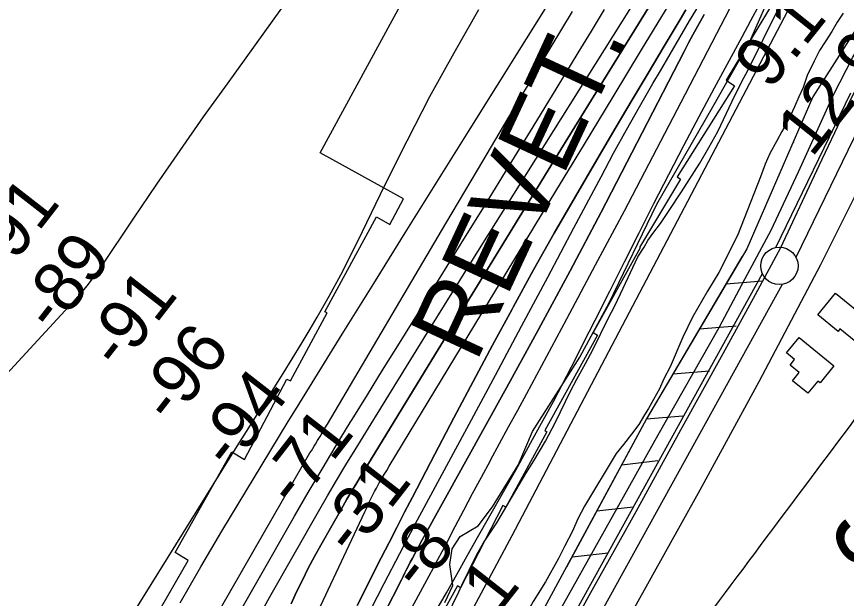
# Model space of a CAD drawing. Extents: x 3683613 to 3738215, y 469626 to 495384.
# Drawn here: x 3709359 to 3710470, y 491414 to 492193 of the extents above; entities that cross this region are included whole.
import ezdxf

# ---------------------------------------------------------------- set-up
doc = ezdxf.new("R2010")
doc.units = 0
for name, color, linetype in [('V-BLDG-OTLN', 7, 'Continuous'), ('V-FLOD-BASE', 7, 'Continuous'), ('V-LEVE-TOET', 7, 'Continuous'), ('V-RIVR-EDGE', 7, 'Continuous'), ('V-RIVR-RANG', 7, 'Continuous'), ('V-ROAD-CNTR', 7, 'Continuous'), ('V-RRAP-FSHR', 7, 'Continuous'), ('V-RRAP-RVMT', 7, 'Continuous'), ('V-RRAP-RVMT-IDEN', 7, 'Continuous'), ('V-SITE-VEGE', 7, 'Continuous'), ('V-SURV-IDEN', 7, 'Continuous'), ('V-SURV-LINE', 7, 'Continuous'), ('V-TOPO-DPTH', 7, 'Continuous'), ('V-TOPO-MAJR', 7, 'Continuous'), ('V-TOPO-MINR', 7, 'Continuous'), ('V-TOPO-WATR', 7, 'Continuous')]:
    doc.layers.add(name, color=color, linetype=linetype)

msp = doc.modelspace()

# ---------------------------------------------------------------- linework, layer by layer
at = {"layer": 'V-BLDG-OTLN'}
for points in [[(3710517.3, 491772.1), (3710503.4, 491755.3), (3710492.9, 491764), (3710488, 491758), (3710484.6, 491760.7), (3710482.2, 491757.7), (3710461, 491775.1), (3710458.4, 491771.9), (3710431.3, 491794.2), (3710455.2, 491823.2)], [(3710397.5, 491705.7), (3710406.5, 491716.7), (3710394.3, 491726.7), (3710400.3, 491734.1), (3710389.4, 491743), (3710406.3, 491763.7), (3710452.9, 491725.7), (3710434.3, 491702.9), (3710431.3, 491705.4), (3710417.9, 491689)]]:
    msp.add_lwpolyline(points, close=True, dxfattribs=at)
at = {"layer": 'V-FLOD-BASE'}
msp.add_lwpolyline([(3710488.1, 492108.1), (3710466, 492063.9), (3710432.7, 491993.5), (3710381.2, 491883.9), (3710347.5, 491820.8), (3710304.3, 491742), (3710247.4, 491639.7), (3710187.7, 491530.5), (3710125, 491417.8), (3710045.9, 491273.2), (3709968.3, 491133.6), (3709904.1, 491017.5), (3709815.8, 490859.8), (3709724.8, 490695.2), (3709641.1, 490538.7), (3709576.9, 490415.2), (3709505.8, 490284.1), (3709444.2, 490178.3), (3709374.7, 490053.7), (3709297, 489917.6), (3709246.6, 489833.7), (3709207.6, 489769.9), (3709137.9, 489659.5)], dxfattribs=at)
at = {"layer": 'V-LEVE-TOET'}
for points in [[(3709127.5, 489688.5), (3709226.8, 489846.5), (3709309.5, 489988.9), (3709400.5, 490146.5), (3709470.1, 490267.5), (3709541.7, 490402.8), (3709630.2, 490569.5), (3709734.3, 490760.9), (3709852.1, 490971.4), (3709928.1, 491109.4), (3709995.7, 491236.4), (3710116.3, 491452.4), (3710217.6, 491633.5), (3710299.1, 491777.1), (3710334.3, 491842.8), (3710368.7, 491907.2), (3710405.4, 491985.6), (3710451.7, 492087.8), (3710478.2, 492139.2), (3710525.6, 492217.2), (3710568.8, 492290), (3710609.5, 492354.1), (3710686.1, 492464.9)], [(3709166.6, 489585.6), (3709307.5, 489809.7), (3709417.1, 489994.3), (3709530.6, 490202.8), (3709640.1, 490399.8), (3709757.6, 490622.6), (3709875.4, 490845.4), (3710003.2, 491078.6), (3710091, 491224.6), (3710184.4, 491398.5), (3710274.1, 491559.6), (3710352.8, 491704.9), (3710435.5, 491861.2), (3710480.6, 491951.6), (3710507.8, 492015.6), (3710530.8, 492057.8), (3710575.5, 492129.8), (3710617.8, 492200.6), (3710663.3, 492274.3), (3710708.4, 492348.3), (3710749.2, 492421.1), (3710749.7, 492422.2)]]:
    msp.add_lwpolyline(points, dxfattribs=at)
at = {"layer": 'V-RIVR-EDGE'}
msp.add_lwpolyline([(3709932, 491408.9), (3709942.9, 491431.6), (3709938.8, 491459.9), (3709941.8, 491480.9), (3709952.7, 491497.1), (3709976.7, 491511.4), (3709996, 491537.2), (3710030.3, 491592.9), (3710049.7, 491637.9), (3710112.9, 491737.4), (3710152.1, 491809.9), (3710216.1, 491942.4), (3710290.9, 492072.5), (3710339.7, 492158.9), (3710374.1, 492237.4)], dxfattribs=at)
at = {"layer": 'V-ROAD-CNTR'}
msp.add_spline([(3709928, 490832), (3710006.3, 490977.1), (3710094, 491123.8), (3710229.7, 491316.8), (3710354.8, 491485.2), (3710475.8, 491647.3), (3710595.2, 491807.6), (3710683.6, 491930.9), (3710722.6, 492011.4), (3710762, 492138.5), (3710785.5, 492292.4), (3710846.5, 492480.6), (3710964, 492674.1), (3711073.4, 492842.6), (3711217.6, 493049.4), (3711319.8, 493181.2), (3711461.5, 493308.6), (3711622.2, 493504.1)], degree=3, dxfattribs=at)
at = {"layer": 'V-RRAP-FSHR'}
for p, q in [((3710398.3, 492025.3), (3710399.8, 492025.6)), ((3710308.7, 491835.7), (3710357.4, 491839.5)), ((3710273.2, 491775.4), (3710321.9, 491779.2)), ((3710237.7, 491715.1), (3710286.3, 491718.9)), ((3710202.1, 491654.7), (3710250.8, 491658.6)), ((3710168.9, 491593.1), (3710217.4, 491598.8)), ((3710135.6, 491531.6), (3710184.1, 491537.2)), ((3710102.4, 491470), (3710150.9, 491475.6))]:
    msp.add_line(p, q, dxfattribs=at)
for points in [[(3711144.3, 493495.2), (3710844.9, 492995.7), (3710747.5, 492888.3), (3710649.4, 492766.4), (3710562.9, 492614), (3710524.5, 492455.7), (3710021.8, 491498.3), (3709655.6, 490813.2), (3708953.1, 489628.6), (3708254.1, 488664.6), (3707909.1, 488282), (3707317.7, 487588.8), (3707033.4, 487194.9), (3706789.6, 486733.1), (3706487.5, 486278.8), (3706334.6, 486096.2), (3706130.4, 485816), (3706130, 485815.1)], [(3711443.3, 493498.7), (3711418.7, 493467.9), (3711311.1, 493374), (3711163.2, 493248.6), (3711097.9, 493152.5), (3710790.7, 492679.4), (3710686.1, 492496.7), (3710424.7, 492086.1), (3710336.3, 491882.4), (3710202.2, 491655), (3710003.3, 491286.5), (3709802.8, 490918.5), (3709642.1, 490641.4)], [(3710329.8, 491871.5), (3710202.2, 491655), (3710095.1, 491456.4)]]:
    msp.add_lwpolyline(points, dxfattribs=at)
at = {"layer": 'V-RRAP-RVMT'}
for p, q in [((3710385, 492234.7), (3710308.7, 492108.1)), ((3709765.5, 492011), (3709878, 492218.8)), ((3710308.7, 492108.1), (3710319.9, 492100.4)), ((3710319.9, 492100.4), (3710243.3, 491978.9)), ((3709876.7, 491949.4), (3709765.5, 492011)), ((3710247.6, 491975.8), (3710192.7, 491884.3)), ((3710243.3, 491978.9), (3710247.6, 491975.8)), ((3709858.8, 491915.1), (3709876.7, 491949.4)), ((3709771.7, 491797.9), (3709840.6, 491925.3)), ((3709840.6, 491925.3), (3709858.8, 491915.1)), ((3710193.8, 491883.7), (3710130.9, 491770.2)), ((3710192.7, 491884.3), (3710193.8, 491883.7)), ((3709725.7, 491705.5), (3709774.6, 491796.5)), ((3709774.6, 491796.5), (3709771.7, 491797.9)), ((3710136.6, 491766.9), (3710065.8, 491639.2)), ((3710130.9, 491770.2), (3710136.6, 491766.9)), ((3709664.3, 491600.2), (3709720.8, 491707.9)), ((3709720.8, 491707.9), (3709725.7, 491705.5)), ((3710065.8, 491639.2), (3710068.5, 491637.6)), ((3710068.5, 491637.6), (3710013.8, 491536.6)), ((3709571.5, 491476), (3709647, 491610.5)), ((3709647, 491610.5), (3709664.3, 491600.2)), ((3710009.6, 491538.9), (3709953.3, 491428.7)), ((3710013.8, 491536.6), (3710009.6, 491538.9)), ((3709588.9, 491465.3), (3709571.5, 491476)), ((3709444.7, 491215.8), (3709588.9, 491465.3)), ((3709949, 491431.1), (3709890.6, 491324.8)), ((3709953.3, 491428.7), (3709949, 491431.1))]:
    msp.add_line(p, q, dxfattribs=at)
at = {"layer": 'V-SITE-VEGE'}
for points in [[(3709934.8, 491390.3), (3709950.7, 491423.2), (3709956.6, 491436.2), (3709964.8, 491452.2), (3709974.9, 491473), (3709983.8, 491488.7), (3710001.8, 491515.7), (3710040.7, 491581.5), (3710051.2, 491598.4), (3710066.8, 491625), (3710080.1, 491650.5), (3710100.3, 491692), (3710108.9, 491708.1), (3710120.6, 491728.9), (3710130.7, 491748.1), (3710150.9, 491789.2), (3710159.5, 491806), (3710170.8, 491829.6), (3710190.6, 491871.9), (3710198.8, 491884.8), (3710203.9, 491893.4), (3710210.5, 491902.8), (3710220.6, 491916.5), (3710231.6, 491932.2), (3710249.1, 491958.5), (3710273.3, 491997.3), (3710285.7, 492018.1), (3710297.4, 492039.6), (3710316.5, 492080), (3710329.3, 492105.4), (3710338.3, 492121.9), (3710378, 492202.2)], [(3710465.3, 492198.1), (3710457.1, 492186), (3710450.1, 492173.4), (3710441.1, 492159.7)], [(3710441.1, 492159.7), (3710433.7, 492147.9), (3710426.3, 492133.8), (3710417, 492114.3), (3710411.5, 492098.6), (3710405.7, 492086.1), (3710400.2, 492072.3), (3710394.8, 492061), (3710389.3, 492050.4), (3710383.1, 492039.4), (3710376.5, 492026.9), (3710367.1, 492010), (3710360.9, 491995.6), (3710354.7, 491978.7), (3710324, 491900.4), (3710298.7, 491850.6), (3710283.5, 491825.5), (3710263.6, 491791.1), (3710250.8, 491764), (3710233.7, 491724.5), (3710225.1, 491708.4), (3710219.3, 491695.1), (3710211.5, 491680.6)], [(3710211.5, 491680.6), (3710204.8, 491668.8), (3710199.4, 491660.2), (3710191.6, 491647.3), (3710181.8, 491634.3), (3710171.3, 491620.6), (3710161.6, 491608.5), (3710119.1, 491537.9), (3710110.1, 491520.7), (3710103.1, 491504.6), (3710092.6, 491484.6), (3710084.1, 491467.8), (3710066.9, 491436.4), (3710050.2, 491410.2), (3710022.1, 491360), (3709999.5, 491315.8), (3709938.8, 491207.6), (3709880.4, 491090.9), (3709808.3, 490966.6), (3709744, 490852.2), (3709676.7, 490712), (3709648.7, 490657.9), (3709622.6, 490617.1)]]:
    msp.add_lwpolyline(points, dxfattribs=at)
at = {"layer": 'V-SURV-LINE'}
for points in [[(3710375.1, 491884.1), (3710475.6, 492091.3)], [(3710502.6, 492078.2), (3710402.1, 491871)], [(3709689.5, 490640.2), (3710357.1, 491849.3)], [(3710383.4, 491834.8), (3709715.8, 490625.7)]]:
    msp.add_lwpolyline(points, dxfattribs=at)
msp.add_circle((3710379.9, 491859.6), 25, dxfattribs=at)
at = {"layer": 'V-TOPO-DPTH'}
for points in [[(3710242.6, 492267.3), (3710143.5, 492106.3), (3710087.5, 492015.3), (3710031.5, 491924.2), (3709975.7, 491833.1), (3709919.9, 491742), (3709818.8, 491576.6), (3709812.9, 491566.9), (3709807, 491557), (3709801.2, 491547.2), (3709795.5, 491537.3), (3709766.2, 491485.7), (3709757.7, 491470.3), (3709749.4, 491454.8), (3709741.5, 491439), (3709733.9, 491423.2), (3709726.5, 491407.2)], [(3710242.6, 492267.3), (3710143.5, 492106.3), (3710087.5, 492015.3), (3710031.5, 491924.2), (3709975.7, 491833.1), (3709919.9, 491742), (3709818.8, 491576.6), (3709812.9, 491566.9), (3709807, 491557), (3709801.2, 491547.2), (3709795.5, 491537.3), (3709766.2, 491485.7), (3709757.7, 491470.3), (3709749.4, 491454.8), (3709741.5, 491439), (3709733.9, 491423.2), (3709726.5, 491407.2)], [(3709744.7, 491359.3), (3709825.1, 491530.4), (3709827.2, 491534.9), (3709829.4, 491539.5), (3709831.5, 491544.1), (3709833.7, 491548.6), (3709835.9, 491553.2), (3709838.2, 491557.7), (3709840.6, 491562.1), (3709843, 491566.5), (3709844.5, 491569), (3709847.8, 491574.7), (3709851, 491580.3), (3709854.4, 491585.8), (3709857.7, 491591.4), (3710042.5, 491896.2), (3710080.7, 491959.4), (3710119, 492022.5), (3710157.3, 492085.7), (3710195.5, 492148.9), (3710248.3, 492236.1)], [(3709744.7, 491359.3), (3709825.1, 491530.4), (3709827.2, 491534.9), (3709829.4, 491539.5), (3709831.5, 491544.1), (3709833.7, 491548.6), (3709835.9, 491553.2), (3709838.2, 491557.7), (3709840.6, 491562.1), (3709843, 491566.5), (3709844.5, 491569), (3709847.8, 491574.7), (3709851, 491580.3), (3709854.4, 491585.8), (3709857.7, 491591.4), (3710042.5, 491896.2), (3710080.7, 491959.4), (3710119, 492022.5), (3710157.3, 492085.7), (3710195.5, 492148.9), (3710248.3, 492236.1)], [(3709920.1, 491397.3), (3709934.2, 491421.9), (3709948.2, 491446.6), (3709962.2, 491471.2), (3709976.1, 491495.9), (3710027, 491586), (3710052.4, 491631.9), (3710077.4, 491678), (3710101.7, 491724.5), (3710125.5, 491771.2), (3710133.3, 491786.8), (3710152.9, 491825.9), (3710172.6, 491864.9), (3710192.3, 491904), (3710212, 491943), (3710231.9, 491982), (3710252, 492020.8), (3710272.5, 492059.5), (3710293.1, 492098), (3710330, 492166.2), (3710341.9, 492188.3), (3710353.7, 492210.4)], [(3710279.4, 492196.3), (3710276.4, 492191.1), (3710270.2, 492180.2), (3710264.1, 492169.1), (3710258.2, 492158), (3710252.3, 492146.8), (3710182.4, 492010.8), (3710141.3, 491931.7), (3710099.7, 491853), (3710057.4, 491774.5), (3710014.7, 491696.4), (3709901.5, 491491.8), (3709899.8, 491488.7), (3709898.2, 491485.7), (3709896.5, 491482.6), (3709894.9, 491479.6), (3709888.4, 491467.5), (3709885.9, 491462.8), (3709883.5, 491458.1), (3709881.1, 491453.3), (3709878.8, 491448.6), (3709876.4, 491443.8), (3709874, 491439.1), (3709871.6, 491434.3), (3709869.2, 491429.6), (3709781.5, 491259.9)], [(3710279.4, 492196.3), (3710276.4, 492191.1), (3710270.2, 492180.2), (3710264.1, 492169.1), (3710258.2, 492158), (3710252.3, 492146.8), (3710182.4, 492010.8), (3710141.3, 491931.7), (3710099.7, 491853), (3710057.4, 491774.5), (3710014.7, 491696.4), (3709901.5, 491491.8), (3709899.8, 491488.7), (3709898.2, 491485.7), (3709896.5, 491482.6), (3709894.9, 491479.6), (3709888.4, 491467.5), (3709885.9, 491462.8), (3709883.5, 491458.1), (3709881.1, 491453.3), (3709878.8, 491448.6), (3709876.4, 491443.8), (3709874, 491439.1), (3709871.6, 491434.3), (3709869.2, 491429.6), (3709781.5, 491259.9)], [(3709814.7, 491405), (3709847.1, 491468.9), (3709857.5, 491489.2), (3709867.8, 491509.4), (3709878.3, 491529.7), (3709888.8, 491549.9), (3709918.6, 491607.3), (3709944.2, 491656.1), (3709969.9, 491704.8), (3709996, 491753.4), (3710022.2, 491801.8), (3710023.7, 491804.5), (3710051, 491854.1), (3710078.7, 491903.5), (3710106.9, 491952.6), (3710135.4, 492001.5), (3710161.6, 492045.8), (3710182.8, 492081.7), (3710204.1, 492117.7), (3710225.5, 492153.6), (3710246.9, 492189.5), (3710254.7, 492202.5)], [(3710254.7, 492202.5), (3710246.9, 492189.5), (3710225.5, 492153.6), (3710204.1, 492117.7), (3710182.8, 492081.7), (3710161.6, 492045.8), (3710135.4, 492001.5), (3710106.9, 491952.6), (3710078.7, 491903.5), (3710051, 491854.1), (3710023.7, 491804.5), (3710022.2, 491801.8), (3709996, 491753.4), (3709969.9, 491704.8), (3709944.2, 491656.1), (3709918.6, 491607.3), (3709888.8, 491549.9), (3709878.3, 491529.7), (3709867.8, 491509.4), (3709857.5, 491489.2), (3709847.1, 491468.9), (3709814.7, 491405)]]:
    msp.add_lwpolyline(points, dxfattribs=at)
at = {"layer": 'V-TOPO-MAJR'}
msp.add_lwpolyline([(3709682.4, 491388.3), (3709699.7, 491419.6), (3709763.2, 491530.9), (3709775.2, 491551.7), (3709787.4, 491572.4), (3709799.7, 491593), (3709812.2, 491613.5), (3709864.3, 491698.2), (3709903, 491760.9), (3709941.9, 491823.5), (3709980.8, 491886.1), (3710019.9, 491948.6), (3710237.6, 492295.7)], dxfattribs=at)
at = {"layer": 'V-TOPO-MINR'}
for points in [[(3709908.8, 492477.3), (3709640.7, 492103.5), (3709609, 492058.9), (3709577.5, 492014), (3709546.4, 491968.9), (3709515.7, 491923.6), (3709471.2, 491857.5), (3709462.6, 491845.3), (3709453.6, 491833.4), (3709444.1, 491822), (3709434.2, 491810.8), (3709319.3, 491686.7), (3709060.4, 491433), (3708792.4, 491151.3), (3708785.6, 491141.4), (3708779, 491131.4), (3708772.4, 491121.4), (3708732.3, 491060)], [(3709578.2, 491408.5), (3709605.8, 491456.5), (3709633.9, 491504.3), (3709687.6, 491593.8), (3709699.2, 491613), (3709710.8, 491632.2), (3709722.6, 491651.4), (3709734.4, 491670.5), (3709795, 491768), (3709837.1, 491835.9), (3709879.3, 491903.7), (3709921.6, 491971.5), (3709963.8, 492039.3), (3710160, 492353.6)], [(3709726.5, 491407.2), (3709733.9, 491423.2), (3709741.5, 491439), (3709749.4, 491454.8), (3709757.7, 491470.3), (3709766.2, 491485.7), (3709795.5, 491537.3), (3709801.2, 491547.2), (3709807, 491557), (3709812.9, 491566.9), (3709818.8, 491576.6), (3709919.9, 491742), (3709975.7, 491833.1), (3710031.5, 491924.2), (3710087.5, 492015.3), (3710143.5, 492106.3), (3710242.6, 492267.3)], [(3709744.7, 491359.3), (3709825.1, 491530.4), (3709827.2, 491534.9), (3709829.4, 491539.5), (3709831.5, 491544.1), (3709833.7, 491548.6), (3709835.9, 491553.2), (3709838.2, 491557.7), (3709840.6, 491562.1), (3709843, 491566.5), (3709844.5, 491569), (3709847.8, 491574.7), (3709851, 491580.3), (3709854.4, 491585.8), (3709857.7, 491591.4), (3710042.5, 491896.2), (3710080.7, 491959.4), (3710119, 492022.5), (3710157.3, 492085.7), (3710195.5, 492148.9), (3710248.3, 492236.1)], [(3709839.2, 491311.9), (3709911.3, 491444.5), (3709917.2, 491455.4), (3709923, 491466.3), (3709928.7, 491477.2), (3709934.5, 491488.1), (3709946.1, 491510.6), (3709957.7, 491532.7), (3709969.4, 491554.8), (3709981.2, 491576.8), (3709993.1, 491598.8), (3709993.4, 491599.5), (3710005.5, 491621.8), (3710017.6, 491644.2), (3710029.7, 491666.5), (3710041.7, 491688.8), (3710095.3, 491788.6), (3710134, 491861), (3710172.5, 491933.4), (3710210.6, 492006), (3710248.4, 492078.8), (3710319.8, 492216.7)], [(3709833.1, 491399.7), (3709842, 491417.1), (3709851.1, 491434.5), (3709871.9, 491474.6), (3709877.8, 491485.8), (3709883.7, 491497), (3709889.7, 491508.2), (3709895.7, 491519.4), (3709964.6, 491647.5), (3709999.8, 491713.1), (3710035, 491778.8), (3710070, 491844.5), (3710104.9, 491910.3), (3710141.2, 491978.8), (3710158.1, 492010.3), (3710175.2, 492041.6), (3710192.8, 492072.7), (3710210.6, 492103.7), (3710220.6, 492120.9), (3710233.6, 492143.1), (3710246.6, 492165.3), (3710259.7, 492187.5), (3710272.8, 492209.6)], [(3709329.5, 491056.7), (3709360.7, 491123.6), (3709393.7, 491189.6), (3709429.5, 491254), (3709467.2, 491317.5), (3709654.4, 491618.1), (3709666.7, 491637.7), (3709678.9, 491657.2), (3709691.3, 491676.6), (3709703.7, 491696.1), (3709716, 491715.5), (3709728.1, 491735.1), (3709740.1, 491754.8), (3709751.8, 491774.7), (3709761.3, 491791), (3709777.4, 491819.2), (3709793, 491847.7), (3709807.8, 491876.6), (3709822.2, 491905.7), (3709851.9, 491967.5), (3709881.6, 492027.2), (3709912.3, 492086.5), (3709944.5, 492144.9), (3709977.7, 492202.8)], [(3709562.9, 491280.2), (3709744.5, 491597), (3709746.3, 491600.1), (3709748.1, 491603.1), (3709749.9, 491606.1), (3709751.7, 491609.1), (3709753.6, 491612.1), (3709755.4, 491615.1), (3709757.3, 491618.1), (3709759.1, 491621.1), (3709762, 491625.9), (3709765.3, 491631.3), (3709768.6, 491636.8), (3709771.8, 491642.2), (3709775, 491647.6), (3709933.6, 491916.4), (3709975.7, 491987.5), (3710017.9, 492058.5), (3710060.4, 492129.4), (3710103, 492200.2)], [(3709631.9, 491351), (3709731.2, 491524.7), (3709749.5, 491556.2), (3709768, 491587.6), (3709786.7, 491618.9), (3709805.7, 491650), (3709808.2, 491653.9), (3709828.5, 491686.8), (3709848.9, 491719.8), (3709869.3, 491752.7), (3709889.7, 491785.6), (3709954.2, 491889.5), (3709986.4, 491941.6), (3710018.5, 491993.7), (3710050.5, 492045.9), (3710082.5, 492098.2), (3710110.7, 492144.7), (3710128.4, 492173.8), (3710146, 492203)], [(3709781.5, 491259.9), (3709869.2, 491429.6), (3709871.6, 491434.3), (3709874, 491439.1), (3709876.4, 491443.8), (3709878.8, 491448.6), (3709881.1, 491453.3), (3709883.5, 491458.1), (3709885.9, 491462.8), (3709888.4, 491467.5), (3709894.9, 491479.6), (3709896.5, 491482.6), (3709898.2, 491485.7), (3709899.8, 491488.7), (3709901.5, 491491.8), (3710014.7, 491696.4), (3710057.4, 491774.5), (3710099.7, 491853), (3710141.3, 491931.7), (3710182.4, 492010.8), (3710252.3, 492146.8), (3710258.2, 492158), (3710264.1, 492169.1), (3710270.2, 492180.2), (3710276.4, 492191.1), (3710279.4, 492196.3)], [(3709814.7, 491405), (3709847.1, 491468.9), (3709857.5, 491489.2), (3709867.8, 491509.4), (3709878.3, 491529.7), (3709888.8, 491549.9), (3709918.6, 491607.3), (3709944.2, 491656.1), (3709969.9, 491704.8), (3709996, 491753.4), (3710022.2, 491801.8), (3710023.7, 491804.5), (3710051, 491854.1), (3710078.7, 491903.5), (3710106.9, 491952.6), (3710135.4, 492001.5), (3710161.6, 492045.8), (3710182.8, 492081.7), (3710204.1, 492117.7), (3710225.5, 492153.6), (3710246.9, 492189.5), (3710254.7, 492202.5)]]:
    msp.add_lwpolyline(points, dxfattribs=at)
at = {"layer": 'V-TOPO-WATR'}
msp.add_lwpolyline([(3709920.1, 491397.3), (3709934.2, 491421.9), (3709948.2, 491446.6), (3709962.2, 491471.2), (3709976.1, 491495.9), (3710027, 491586), (3710052.4, 491631.9), (3710077.4, 491678), (3710101.7, 491724.5), (3710125.5, 491771.2), (3710133.3, 491786.8), (3710152.9, 491825.9), (3710172.6, 491864.9), (3710192.3, 491904), (3710212, 491943), (3710231.9, 491982), (3710252, 492020.8), (3710272.5, 492059.5), (3710293.1, 492098), (3710330, 492166.2), (3710341.9, 492188.3), (3710353.7, 492210.4)], dxfattribs=at)

# ---------------------------------------------------------------- texts
at = {"layer": 'V-RIVR-RANG'}
for s, rotation, p in [('9.1', 51.4183, (3710367.2, 492093.5)), ('12.9', 51.4183, (3710423.2, 492003.3)), ('-91', 52.1109, (3709339.2, 491841.3)), ('-89', 52.1109, (3709408.9, 491768.1)), ('-91', 52.1109, (3709496.7, 491718.1)), ('-96', 52.1109, (3709566.9, 491645.5)), ('-94', 52.1109, (3709645.8, 491584.1)), ('-71', 52.1109, (3709732.7, 491532.9)), ('-31', 52.1109, (3709809.5, 491468.8)), ('-8', 51.8283, (3709899.1, 491421.5)), ('9.1', 51.8283, (3709957.4, 491333.8))]:
    msp.add_text(s, height=67, rotation=rotation, dxfattribs=at).set_placement(p)
at = {"layer": 'V-RRAP-RVMT-IDEN'}
msp.add_text('REVET.', height=100, rotation=65.061, dxfattribs=at).set_placement((3709973.8, 491728.3))
at = {"layer": 'V-SURV-IDEN'}
msp.add_text('321+87.1', height=100, rotation=301.5584, dxfattribs=at).set_placement((3710443.4, 491511.2))

doc.saveas('drawing.dxf')
